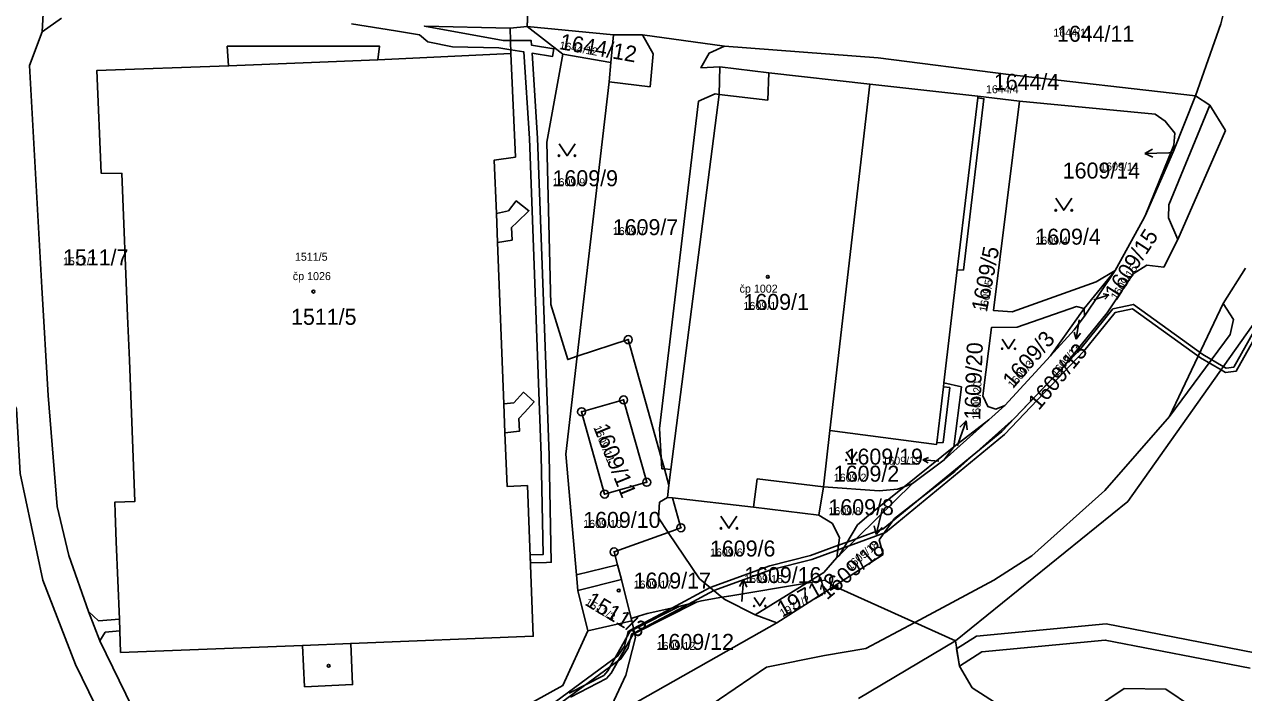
# Model space of a CAD drawing. Extents: x -763628 to -761565, y -976033 to -973833.
# Drawn here: x -762678.5 to -762526.1, y -975376.1 to -975292.5 of the extents above; entities that cross this region are included whole.
import ezdxf

# ---------------------------------------------------------------- set-up
doc = ezdxf.new("R2010")
doc.units = 0
for name, color, linetype in [('KN_cisla parcel 1000', 7, 'Continuous'), ('KN_cisla parcel 500', 7, 'Continuous'), ('KN_cisla parcel znacky', 7, 'Continuous'), ('KN_cisla popisna 500', 7, 'Continuous'), ('KN_hranice parcel', 7, 'Continuous'), ('KN_vecna bremena', 7, 'Continuous'), ('KN_vnitrni kresba parcel', 7, 'Continuous'), ('KN_znacky bodu BP', 7, 'Continuous'), ('KN_znacky budov', 7, 'Continuous'), ('KN_znacky kultur', 7, 'Continuous')]:
    doc.layers.add(name, color=color, linetype=linetype)

msp = doc.modelspace()

# ---------------------------------------------------------------- linework, layer by layer
at = {"layer": 'KN_cisla parcel znacky'}
for p, q in [((-762538.51, -975308.67), (-762537.53, -975308.13)), ((-762535.51, -975308.56), (-762538.51, -975308.67)), ((-762538.51, -975308.67), (-762537.49, -975309.13)), ((-762535.12, -975308.55), (-762535.51, -975308.56)), ((-762544.88, -975326.95), (-762542.97, -975326.33)), ((-762542.97, -975326.33), (-762543.71, -975326.22)), ((-762542.97, -975326.33), (-762543.5, -975326.86)), ((-762546.68, -975329.45), (-762547.07, -975331.88)), ((-762547.07, -975331.88), (-762547.34, -975331.01)), ((-762547.07, -975331.88), (-762546.53, -975331.13)), ((-762561.81, -975344.93), (-762560.83, -975342.09)), ((-762560.83, -975342.09), (-762561.63, -975342.88)), ((-762560.83, -975342.09), (-762560.69, -975343.2)), ((-762561.92, -975345.23), (-762561.81, -975344.93)), ((-762566.23, -975346.95), (-762565.54, -975346.67)), ((-762564.23, -975347.12), (-762566.23, -975346.95)), ((-762566.23, -975346.95), (-762565.59, -975347.34)), ((-762571.37, -975353.39), (-762572.05, -975356.31)), ((-762571.3, -975353.07), (-762571.37, -975353.39)), ((-762572.05, -975356.31), (-762572.31, -975355.23)), ((-762572.05, -975356.31), (-762571.33, -975355.45)), ((-762588.65, -975361.93), (-762589.17, -975362.81)), ((-762588.84, -975364.68), (-762588.65, -975361.93)), ((-762588.65, -975361.93), (-762588.25, -975362.88))]:
    msp.add_line(p, q, dxfattribs=at)
at = {"layer": 'KN_hranice parcel'}
for p, q in [((-762615.29, -975283.72), (-762615.67, -975292.79)), ((-762615.67, -975292.79), (-762604.9, -975293.8)), ((-762611.22, -975296.25), (-762615.67, -975292.79)), ((-762604.9, -975293.8), (-762605.22, -975297.27)), ((-762605.22, -975297.27), (-762611.22, -975296.25)), ((-762605.22, -975297.27), (-762605.44, -975299.69)), ((-762605.44, -975299.69), (-762609.42, -975334)), ((-762554.14, -975302.11), (-762559.35, -975301.49)), ((-762534.91, -975308.38), (-762532.14, -975301.43)), ((-762538.44, -975316.45), (-762534.85, -975307.6)), ((-762534.85, -975307.6), (-762534.91, -975308.38)), ((-762538.44, -975316.45), (-762534.91, -975308.38)), ((-762546.06, -975328.04), (-762542.18, -975323.27)), ((-762546.03, -975328.99), (-762542.18, -975323.27)), ((-762546.06, -975328.04), (-762550.29, -975333.95)), ((-762546.06, -975328.04), (-762546.03, -975328.99)), ((-762550.29, -975333.95), (-762556, -975340.17)), ((-762558, -975341.96), (-762556, -975340.17)), ((-762563.57, -975346.97), (-762558, -975341.96)), ((-762562.38, -975345.36), (-762558, -975341.96)), ((-762568.56, -975350.33), (-762562.38, -975345.36)), ((-762563.57, -975346.97), (-762562.38, -975345.36)), ((-762567.51, -975349.94), (-762563.57, -975346.97)), ((-762579.25, -975353.89), (-762578.66, -975350.35)), ((-762576.65, -975358.89), (-762567.51, -975349.94)), ((-762568.56, -975350.33), (-762567.51, -975349.94)), ((-762576.65, -975358.89), (-762576.97, -975359.2)), ((-762603.88, -975361.93), (-762609.34, -975363.33)), ((-762602.68, -975366.8), (-762603.88, -975361.93)), ((-762587.2, -975366.36), (-762580.78, -975362.38)), ((-762584.49, -975367.34), (-762577.33, -975362.76)), ((-762609.34, -975363.33), (-762608.1, -975368.37)), ((-762608.1, -975368.37), (-762602.6, -975367.11)), ((-762602.6, -975367.11), (-762602.68, -975366.8)), ((-762587.2, -975366.36), (-762584.49, -975367.34)), ((-762562.17, -975369.59), (-762574.29, -975376.81))]:
    msp.add_line(p, q, dxfattribs=at)
for points in [[(-762653.89, -975399.07), (-762655.22, -975396.88), (-762657.42, -975393.72), (-762659.17, -975390.04), (-762665.07, -975377.9), (-762669.08, -975369.59), (-762670.52, -975365.95), (-762672.97, -975358.92), (-762674.42, -975352.82), (-762675.56, -975338.94), (-762676.34, -975325.42), (-762677.91, -975297.65), (-762676.3, -975293.42), (-762675.79, -975284.35)], [(-762532.14, -975301.43), (-762529.01, -975292.44), (-762527.43, -975286.08)], [(-762591.03, -975295.22), (-762601.28, -975293.81), (-762604.9, -975293.8)], [(-762615.63, -975350.18), (-762618.2, -975350.3), (-762618.47, -975343.59), (-762616.66, -975343.39), (-762616.73, -975341.81), (-762616.03, -975341.04), (-762614.83, -975339.73), (-762616.14, -975338.51), (-762617.36, -975339.85), (-762618.61, -975339.97), (-762619.41, -975319.78), (-762617.57, -975319.48), (-762617.64, -975317.9), (-762616.96, -975317.25), (-762615.47, -975315.82), (-762617.06, -975314.58), (-762618.04, -975315.83), (-762619.54, -975316.17), (-762619.81, -975309.48), (-762617.16, -975309.1), (-762617.73, -975296.15), (-762634.36, -975296.96), (-762634.15, -975295.23), (-762653.18, -975295.25), (-762653, -975297.71), (-762669.46, -975298.26), (-762668.94, -975311.1), (-762666.33, -975311.14), (-762665.63, -975328.99), (-762665.41, -975334.52), (-762664.71, -975352.18), (-762667.23, -975352.28), (-762667.18, -975353.59), (-762667.04, -975357.21), (-762666.66, -975366.91), (-762666.6, -975368.36), (-762666.5, -975371.05), (-762643.75, -975370.17), (-762643.5, -975375.35), (-762637.51, -975375.07), (-762637.74, -975369.92), (-762614.93, -975369.03), (-762615.63, -975350.18)], [(-762591.59, -975297.81), (-762593.97, -975297.93), (-762592.96, -975296.1), (-762591.03, -975295.22)], [(-762532.14, -975301.43), (-762555.53, -975298.78), (-762571.8, -975296.71), (-762591.03, -975295.22)], [(-762609.42, -975334), (-762610.62, -975334.43), (-762612.72, -975327.55), (-762613.24, -975307.26), (-762611.22, -975296.25)], [(-762591.59, -975297.81), (-762591.7, -975301.26), (-762597.74, -975348.19), (-762597.97, -975350.14)], [(-762559.35, -975301.49), (-762572.86, -975299.99), (-762585.5, -975298.57), (-762591.59, -975297.81)], [(-762563.61, -975337.35), (-762561.93, -975323.19), (-762561.16, -975323.23), (-762558.6, -975301.81), (-762559.37, -975301.69), (-762559.35, -975301.49)], [(-762554.14, -975302.11), (-762557.4, -975328.3), (-762555.08, -975328.44), (-762544.56, -975324.71), (-762542.18, -975323.27)], [(-762534.85, -975307.6), (-762534.75, -975306.13), (-762535.93, -975304.6), (-762537.19, -975303.74), (-762554.14, -975302.11)], [(-762542.18, -975323.27), (-762538.78, -975317.08), (-762538.44, -975316.45)], [(-762562.17, -975369.59), (-762540.62, -975352.16), (-762517.08, -975318.9)], [(-762556, -975340.17), (-762557.13, -975340.64), (-762558.12, -975340.29), (-762558.72, -975338.97), (-762557.67, -975330.43), (-762554.46, -975330.38), (-762547.05, -975327.8), (-762546.06, -975328.04)], [(-762550.29, -975333.95), (-762547.33, -975330.73), (-762546.03, -975328.99)], [(-762609.42, -975334), (-762603.05, -975331.94), (-762598.94, -975346.67), (-762598.54, -975348.11), (-762597.97, -975350.14)], [(-762773.6, -975377.25), (-762763.53, -975373.61), (-762730.95, -975356.77), (-762721.35, -975351.18), (-762711.53, -975344.16), (-762703.36, -975336.67), (-762701.59, -975337.7), (-762701.32, -975345.12), (-762701.64, -975345.98), (-762702.02, -975346.34), (-762695.97, -975343.31), (-762697.28, -975341.07), (-762697.72, -975334.8), (-762695.96, -975333.1), (-762685.02, -975333.67), (-762683.65, -975334.22), (-762682.18, -975335.32), (-762679.53, -975340.59), (-762679.05, -975348.69), (-762676.24, -975362.02), (-762672.14, -975372.56), (-762659.52, -975398.46)], [(-762609.42, -975334), (-762610.84, -975346.24), (-762609.51, -975361.34), (-762609.34, -975363.33)], [(-762578.66, -975350.35), (-762577.85, -975343.32), (-762564.52, -975345.04), (-762564.5, -975344.84), (-762563.7, -975344.81), (-762562.87, -975337.94), (-762563.67, -975337.84), (-762563.61, -975337.35)], [(-762562.38, -975345.36), (-762561.42, -975337.84), (-762563.61, -975337.35)], [(-762606.01, -975351.26), (-762608.89, -975340.96), (-762603.64, -975339.48), (-762600.75, -975349.78), (-762606.01, -975351.26)], [(-762597.97, -975350.14), (-762598.15, -975351.66), (-762597.53, -975351.73)], [(-762578.66, -975350.35), (-762571.71, -975350.85), (-762569.39, -975350.64), (-762568.56, -975350.33)], [(-762568.56, -975350.33), (-762573, -975353.9), (-762574.4, -975355.1), (-762576.65, -975358.89)], [(-762598.07, -975356.05), (-762596.48, -975355.47), (-762597.53, -975351.73)], [(-762597.53, -975351.73), (-762587.39, -975352.9), (-762579.25, -975353.89)], [(-762576.97, -975359.2), (-762576.65, -975356.74), (-762577.51, -975354.94), (-762579.25, -975353.89)], [(-762603.88, -975361.93), (-762604.38, -975360.09), (-762604.82, -975358.49), (-762598.07, -975356.05)], [(-762591.34, -975364.15), (-762594.14, -975361.85), (-762598.07, -975356.05)], [(-762576.97, -975359.2), (-762578.63, -975361.05), (-762580.78, -975362.38)], [(-762580.78, -975362.38), (-762590.5, -975364), (-762591.34, -975364.15)], [(-762580.78, -975362.38), (-762578.5, -975362), (-762577.33, -975362.76)], [(-762577.33, -975362.76), (-762567.25, -975367.3), (-762562.17, -975369.59)], [(-762602.68, -975366.8), (-762602.3, -975366.7), (-762600.7, -975366.2), (-762597.1, -975365.4), (-762593.9, -975364.6), (-762591.34, -975364.15)], [(-762591.34, -975364.15), (-762590.97, -975364.45), (-762587.2, -975366.36)], [(-762602.6, -975367.11), (-762602.17, -975369.19), (-762603.34, -975373.9), (-762606, -975379.52), (-762584.49, -975367.34)], [(-762653.89, -975399.07), (-762651.79, -975397.59), (-762650.52, -975396.99), (-762650.11, -975396.7), (-762611.23, -975375.21), (-762608.1, -975368.37)], [(-762551.14, -975378.85), (-762552.11, -975378.64), (-762555.11, -975377.95), (-762556.81, -975377.56), (-762560.06, -975375.47), (-762561.66, -975372.79), (-762562.17, -975369.59)], [(-762551.14, -975378.85), (-762545.05, -975378.22), (-762541.07, -975375.56), (-762535.85, -975375.67), (-762529.43, -975379.98), (-762523.03, -975383.19)]]:
    msp.add_lwpolyline(points, dxfattribs=at)
at = {"layer": 'KN_vecna bremena'}
for points in [[(-762637.64, -975292.42), (-762632.13, -975293.33), (-762629.14, -975293.82), (-762628.1, -975294.7), (-762625.03, -975295.3), (-762619.25, -975295.43), (-762617.74, -975295.68), (-762616.1, -975295.95), (-762615.41, -975306.78), (-762613.95, -975346.42), (-762613.7, -975358.81), (-762615.31, -975358.85), (-762615.27, -975359.85), (-762613.26, -975359.79), (-762612.69, -975359.77), (-762612.95, -975346.38), (-762614.41, -975306.75), (-762615.07, -975296.12), (-762612.53, -975296.53), (-762612.37, -975295.55), (-762615.15, -975295.09), (-762615.19, -975294.53), (-762615.61, -975294.53), (-762617.78, -975294.52), (-762618.68, -975294.51), (-762628.53, -975292.73), (-762617.82, -975292.98), (-762615.67, -975292.79), (-762615.29, -975283.72)], [(-762675.79, -975284.35), (-762676.3, -975293.42), (-762673.9, -975291.74)], [(-762523.52, -975328.56), (-762527.38, -975335.4), (-762528.31, -975335.51), (-762528.68, -975335.29), (-762531.24, -975333.79), (-762539.91, -975327.53), (-762542.48, -975328.09), (-762546.5, -975333.06), (-762556.35, -975343.44), (-762571.18, -975355.61), (-762574.57, -975356.86), (-762575.45, -975357.71), (-762570.92, -975356.05), (-762556.01, -975343.8), (-762546.12, -975333.38), (-762542.2, -975328.55), (-762540.03, -975328.07), (-762531.52, -975334.21), (-762528.97, -975335.7), (-762528.41, -975336.03), (-762527.06, -975335.86), (-762523.1, -975328.82)], [(-762613.41, -975378.79), (-762603.98, -975371.86), (-762603.06, -975370.48), (-762602.64, -975368.77), (-762602.29, -975368.59), (-762595.54, -975365.01), (-762597.61, -975365.51), (-762602.4, -975368.07), (-762603.08, -975368.43), (-762603.52, -975370.28), (-762604.34, -975371.5), (-762613.69, -975378.37)], [(-762610.26, -975376.64), (-762605.78, -975374.33), (-762605.18, -975373.64), (-762602.44, -975368.76), (-762602.28, -975368.68), (-762594.54, -975364.76), (-762596.71, -975365.3), (-762602.38, -975368.17), (-762602.8, -975368.38), (-762605.6, -975373.36), (-762606.1, -975373.93), (-762610.42, -975376.16)], [(-762524.73, -975371.09), (-762543.33, -975367.5), (-762559.51, -975369.03), (-762562.01, -975370.59), (-762561.66, -975372.79)], [(-762561.66, -975372.79), (-762558.85, -975370.97), (-762543.43, -975369.52), (-762525.33, -975373.01)]]:
    msp.add_lwpolyline(points, dxfattribs=at)
for points in [[(-762576.09, -975357.95), (-762575.45, -975357.71), (-762574.57, -975356.86), (-762575.69, -975357.27)], [(-762597.61, -975365.51), (-762595.54, -975365.01), (-762592.35, -975363.32), (-762585.24, -975360.71), (-762580.13, -975359.43), (-762576.84, -975358.22), (-762576.09, -975357.95), (-762575.69, -975357.27), (-762576.77, -975357.66), (-762580.27, -975358.95), (-762585.38, -975360.23), (-762592.8, -975362.95)]]:
    msp.add_lwpolyline(points, close=True, dxfattribs=at)
at = {"layer": 'KN_vnitrni kresba parcel'}
for p, q in [((-762615.67, -975292.79), (-762617.82, -975292.98)), ((-762617.73, -975296.15), (-762617.82, -975292.98)), ((-762601.28, -975293.81), (-762599.93, -975296.18)), ((-762653, -975297.71), (-762634.36, -975296.96)), ((-762599.93, -975296.18), (-762600.32, -975300.3)), ((-762585.6, -975301.98), (-762585.5, -975298.57)), ((-762600.32, -975300.3), (-762605.44, -975299.69)), ((-762572.86, -975299.99), (-762577.85, -975343.32)), ((-762594.26, -975302.12), (-762592.2, -975301.2)), ((-762592.2, -975301.2), (-762591.7, -975301.26)), ((-762591.7, -975301.26), (-762585.6, -975301.98)), ((-762559.37, -975301.69), (-762561.93, -975323.19)), ((-762532.14, -975301.43), (-762530.37, -975302.61)), ((-762599.15, -975343.06), (-762594.26, -975302.12)), ((-762530.37, -975302.61), (-762535.49, -975315.07)), ((-762528.42, -975305.8), (-762530.37, -975302.61)), ((-762534.36, -975319.43), (-762528.42, -975305.8)), ((-762535.55, -975316.69), (-762535.49, -975315.07)), ((-762619.54, -975316.17), (-762619.41, -975319.78)), ((-762534.36, -975319.43), (-762535.55, -975316.69)), ((-762536.1, -975322.88), (-762534.36, -975319.43)), ((-762539.94, -975323.71), (-762538.24, -975322.64)), ((-762538.24, -975322.64), (-762536.1, -975322.88)), ((-762528.68, -975327.4), (-762525.91, -975323)), ((-762543.19, -975328.6), (-762539.94, -975323.71)), ((-762535.42, -975341.57), (-762528.68, -975327.4)), ((-762528.68, -975327.4), (-762527.42, -975329.42)), ((-762548.91, -975335.61), (-762543.19, -975328.6)), ((-762527.42, -975329.42), (-762527.83, -975331.29)), ((-762527.83, -975331.29), (-762535.42, -975341.57)), ((-762554.81, -975341.79), (-762548.91, -975335.61)), ((-762564.5, -975344.84), (-762563.67, -975337.84)), ((-762618.61, -975339.97), (-762618.47, -975343.59)), ((-762543.47, -975350.81), (-762535.42, -975341.57)), ((-762598.94, -975346.67), (-762599.15, -975343.06)), ((-762562.23, -975348.42), (-762554.81, -975341.79)), ((-762598.86, -975348.08), (-762598.94, -975346.67)), ((-762598.54, -975348.11), (-762598.86, -975348.08)), ((-762597.74, -975348.19), (-762598.54, -975348.11)), ((-762569.78, -975354.29), (-762562.23, -975348.42)), ((-762586.95, -975349.34), (-762587.39, -975352.9)), ((-762578.66, -975350.35), (-762586.95, -975349.34)), ((-762552.6, -975358.96), (-762543.47, -975350.81)), ((-762599.29, -975354.24), (-762599.16, -975352.28)), ((-762599.16, -975352.28), (-762598.15, -975351.66)), ((-762598.07, -975356.05), (-762599.29, -975354.24)), ((-762571.69, -975356.97), (-762569.78, -975354.29)), ((-762571.19, -975358.83), (-762571.69, -975356.97)), ((-762571.19, -975358.83), (-762577.33, -975362.76)), ((-762552.6, -975358.96), (-762557.35, -975362.03)), ((-762609.51, -975361.34), (-762604.38, -975360.09)), ((-762567.25, -975367.3), (-762557.35, -975362.03)), ((-762670.52, -975365.95), (-762669.27, -975367.11)), ((-762669.27, -975367.11), (-762666.66, -975366.91)), ((-762573.35, -975370.55), (-762567.25, -975367.3)), ((-762669.08, -975369.59), (-762668.44, -975368.51)), ((-762668.44, -975368.51), (-762666.6, -975368.36)), ((-762637.74, -975369.92), (-762643.75, -975370.17)), ((-762573.35, -975370.55), (-762578.54, -975371.44)), ((-762578.54, -975371.44), (-762585.79, -975372.9)), ((-762585.79, -975372.9), (-762602.69, -975384.39))]:
    msp.add_line(p, q, dxfattribs=at)
at = {"layer": 'KN_znacky bodu BP'}
for centre, radius in [((-762603.05, -975331.94), 0.5), ((-762603.05, -975331.94), 0.0303), ((-762603.64, -975339.48), 0.5), ((-762603.64, -975339.48), 0.0303), ((-762608.89, -975340.96), 0.5), ((-762608.89, -975340.96), 0.0303), ((-762600.75, -975349.78), 0.5), ((-762606.01, -975351.26), 0.5), ((-762600.75, -975349.78), 0.0303), ((-762606.01, -975351.26), 0.0303), ((-762596.48, -975355.47), 0.5), ((-762596.48, -975355.47), 0.0303), ((-762604.82, -975358.49), 0.5), ((-762604.82, -975358.49), 0.0303)]:
    msp.add_circle(centre, radius, dxfattribs=at)
at = {"layer": 'KN_znacky budov'}
for centre in [(-762585.62, -975324.07), (-762642.41, -975325.93), (-762604.25, -975363.3), (-762640.5, -975372.73)]:
    msp.add_circle(centre, 0.175, dxfattribs=at)
at = {"layer": 'KN_znacky kultur'}
for points in [[(-762611.71, -975307.44), (-762610.71, -975308.94), (-762609.71, -975307.44)], [(-762549.62, -975314.26), (-762548.62, -975315.76), (-762547.62, -975314.26)], [(-762556.32, -975331.88), (-762555.52, -975333.08), (-762554.72, -975331.88)], [(-762575.81, -975345.98), (-762575.14, -975346.99), (-762574.47, -975345.98)], [(-762591.47, -975354.03), (-762590.47, -975355.53), (-762589.47, -975354.03)], [(-762587.33, -975364.2), (-762586.63, -975365.25), (-762585.93, -975364.2)]]:
    msp.add_lwpolyline(points, dxfattribs=at)
for centre, radius in [((-762611.71, -975308.94), 0.1), ((-762609.71, -975308.94), 0.1), ((-762549.62, -975315.76), 0.1), ((-762547.62, -975315.76), 0.1), ((-762556.32, -975333.08), 0.08), ((-762554.72, -975333.08), 0.08), ((-762575.81, -975346.99), 0.067), ((-762574.47, -975346.99), 0.067), ((-762591.47, -975355.53), 0.1), ((-762589.47, -975355.53), 0.1), ((-762587.33, -975365.25), 0.07), ((-762585.93, -975365.25), 0.07)]:
    msp.add_circle(centre, radius, dxfattribs=at)

# ---------------------------------------------------------------- texts
at = {"layer": 'KN_cisla parcel 1000'}
for s, p in [('1644/11', (-762549.48, -975294.68)), ('1644/4', (-762557.37, -975300.7)), ('1609/14', (-762548.75, -975311.79)), ('1609/9', (-762612.52, -975312.75)), ('1609/7', (-762604.99, -975318.87)), ('1609/4', (-762552.18, -975320.06)), ('1511/7', (-762673.71, -975322.65)), ('1609/1', (-762588.66, -975328.22)), ('1511/5', (-762645.2, -975330.08)), ('1609/19', (-762575.89, -975347.57)), ('1609/2', (-762577.37, -975349.7)), ('1609/8', (-762578.04, -975353.89)), ('1609/10', (-762608.69, -975355.48)), ('1609/6', (-762592.84, -975359.06)), ('1609/17', (-762602.39, -975363.07)), ('1609/16', (-762588.57, -975362.38)), ('1609/12', (-762599.51, -975370.74))]:
    msp.add_text(s, height=2, dxfattribs=at).set_placement(p)
for s, rotation, p in [('1644/12', 350, (-762611.72, -975295.6)), ('1609/15', 57, (-762541.99, -975327.06)), ('1609/5', 79, (-762558.23, -975328.53)), ('1609/3', 49, (-762554.96, -975338.13)), ('1609/20', 88, (-762559.07, -975341.97)), ('1609/13', 50, (-762551.75, -975340.88)), ('1609/11', 292, (-762607.44, -975342.92)), ('1609/18', 40, (-762578.23, -975364.57)), ('1971/2', 29, (-762583.77, -975366.69)), ('1511/3', 329, (-762608.56, -975365.07))]:
    msp.add_text(s, height=2, rotation=rotation, dxfattribs=at).set_placement(p)
at = {"layer": 'KN_cisla parcel 500'}
for s, p in [('1644/11', (-762549.93, -975294.04)), ('1644/4', (-762558.35, -975301.12)), ('1609/14', (-762544.08, -975310.79)), ('1609/9', (-762612.52, -975312.75)), ('1609/7', (-762604.99, -975318.87)), ('1609/4', (-762552.18, -975320.06)), ('1511/7', (-762673.71, -975322.65)), ('1511/5', (-762644.72, -975322.07)), ('1609/1', (-762588.66, -975328.22)), ('1609/19', (-762571.29, -975347.57)), ('1609/2', (-762577.37, -975349.7)), ('1609/8', (-762578.04, -975353.89)), ('1609/10', (-762608.69, -975355.48)), ('1609/6', (-762592.84, -975359.06)), ('1609/16', (-762588.57, -975362.38)), ('1609/17', (-762602.39, -975363.07)), ('1609/12', (-762599.51, -975370.74))]:
    msp.add_text(s, height=1, dxfattribs=at).set_placement(p)
for s, rotation, p in [('1644/12', 350, (-762611.72, -975295.6)), ('1609/15', 57, (-762541.99, -975327.06)), ('1609/5', 79, (-762558.23, -975328.53)), ('1609/13', 50, (-762549.53, -975336.69)), ('1609/3', 49, (-762554.96, -975338.13)), ('1609/20', 88, (-762559.07, -975341.97)), ('1609/11', 292, (-762607.44, -975342.92)), ('1609/18', 40, (-762575.32, -975360.83)), ('1511/3', 329, (-762608.56, -975365.07)), ('1971/2', 29, (-762583.77, -975366.69))]:
    msp.add_text(s, height=1, rotation=rotation, dxfattribs=at).set_placement(p)
at = {"layer": 'KN_cisla popisna 500'}
for s, p in [('čp 1026', (-762644.98, -975324.49)), ('čp 1002', (-762589.14, -975326.06))]:
    msp.add_text(s, height=1, dxfattribs=at).set_placement(p)

doc.saveas('drawing.dxf')
